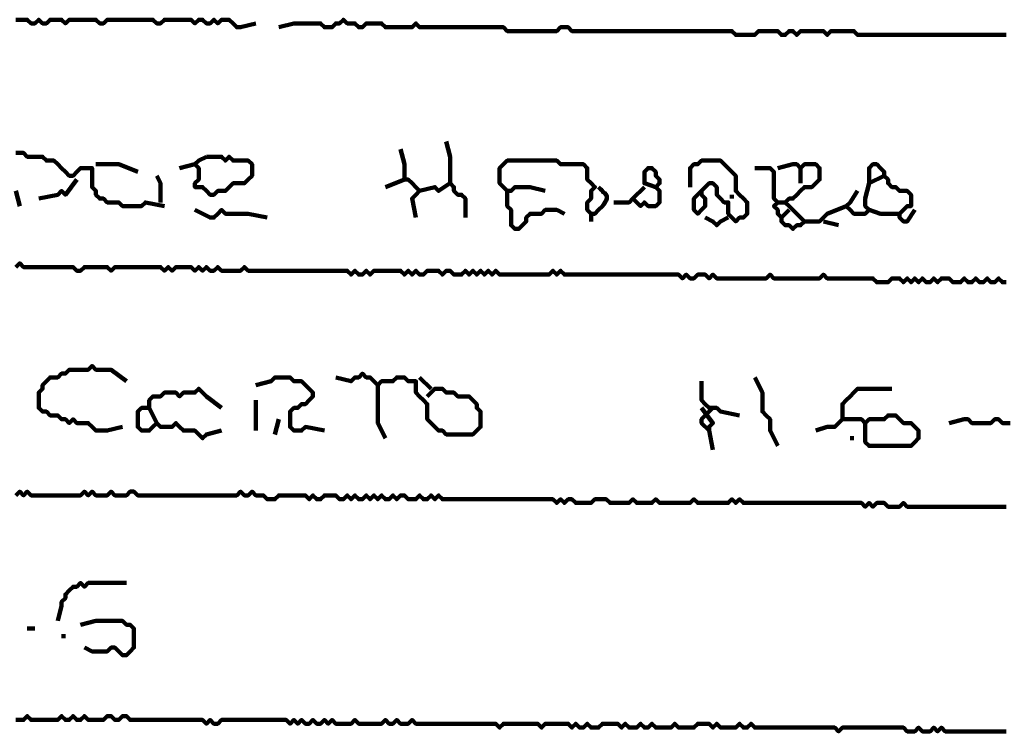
# Model space of a CAD drawing. Header units: metres. Extents: x 1959 to 4131, y 3282 to 4313.
# Tile 323 of 356: x 2431.92 to 2434.3, y 4304.83 to 4306.55. Entities that reach past the tile are written whole.
import ezdxf

# ---------------------------------------------------------------- set-up
doc = ezdxf.new("R2010")
doc.units = ezdxf.units.M
doc.layers.add('P', color=250, linetype='Continuous', lineweight=100)

msp = doc.modelspace()

# ---------------------------------------------------------------- linework, layer by layer
at = {"layer": 'P', "color": 0, "linetype": 'Continuous'}
for points in [[(2431.9063, 4306.5515), (2431.9156, 4306.5515), (2431.9248, 4306.5515), (2431.934, 4306.5515), (2431.9432, 4306.5423), (2431.9525, 4306.5423), (2431.9617, 4306.5515), (2431.9709, 4306.5423), (2431.9802, 4306.5423), (2431.9894, 4306.5515), (2431.9986, 4306.5515), (2432.0079, 4306.5515), (2432.0171, 4306.5515), (2432.0263, 4306.5423), (2432.0356, 4306.5515), (2432.0448, 4306.5515), (2432.054, 4306.5515), (2432.0632, 4306.5515), (2432.0725, 4306.5515), (2432.0817, 4306.5515), (2432.0909, 4306.5515), (2432.1002, 4306.5515), (2432.1094, 4306.5423), (2432.1186, 4306.5423), (2432.1279, 4306.5515), (2432.1371, 4306.5515), (2432.1463, 4306.5515), (2432.1556, 4306.5515), (2432.1648, 4306.5515), (2432.174, 4306.5515), (2432.1832, 4306.5515), (2432.1925, 4306.5515), (2432.2017, 4306.5515), (2432.2109, 4306.5515), (2432.2202, 4306.5515), (2432.2294, 4306.5515), (2432.2386, 4306.5515), (2432.2479, 4306.5423), (2432.2571, 4306.5423), (2432.2663, 4306.5515), (2432.2756, 4306.5515), (2432.2848, 4306.5515), (2432.294, 4306.5515), (2432.3032, 4306.5515), (2432.3125, 4306.5515), (2432.3217, 4306.5515), (2432.3309, 4306.5515), (2432.3402, 4306.5423), (2432.3494, 4306.5515), (2432.3586, 4306.5515), (2432.3679, 4306.5423), (2432.3771, 4306.5423), (2432.3863, 4306.5515), (2432.3956, 4306.5423), (2432.4048, 4306.5515), (2432.414, 4306.5515), (2432.4232, 4306.5515), (2432.4325, 4306.5423), (2432.4417, 4306.533), (2432.4509, 4306.533), (2432.4879, 4306.5423)], [(2432.5432, 4306.533), (2432.5802, 4306.5423), (2432.5894, 4306.5423), (2432.5986, 4306.5423), (2432.6079, 4306.5423), (2432.6171, 4306.5423), (2432.6263, 4306.5423), (2432.6356, 4306.5423), (2432.6448, 4306.5423), (2432.654, 4306.533), (2432.6632, 4306.533), (2432.6725, 4306.533), (2432.6817, 4306.5423), (2432.6909, 4306.5423), (2432.7002, 4306.5515), (2432.7094, 4306.5423), (2432.7186, 4306.5423), (2432.7279, 4306.5423), (2432.7371, 4306.533), (2432.7463, 4306.533), (2432.7556, 4306.5423), (2432.7648, 4306.5423), (2432.774, 4306.5423), (2432.7832, 4306.5423), (2432.7925, 4306.5423), (2432.8017, 4306.533), (2432.8109, 4306.533), (2432.8202, 4306.533), (2432.8294, 4306.533), (2432.8386, 4306.533), (2432.8479, 4306.533), (2432.8571, 4306.533), (2432.8663, 4306.533), (2432.8756, 4306.5423), (2432.8848, 4306.533), (2432.894, 4306.533), (2432.9032, 4306.533), (2432.9125, 4306.533), (2432.9217, 4306.533), (2432.9309, 4306.533), (2432.9402, 4306.533), (2432.9494, 4306.533), (2432.9586, 4306.533), (2432.9679, 4306.533), (2432.9771, 4306.533), (2432.9863, 4306.533), (2432.9956, 4306.533), (2433.0048, 4306.533), (2433.014, 4306.533), (2433.0232, 4306.533), (2433.0325, 4306.533), (2433.0417, 4306.533), (2433.0509, 4306.533), (2433.0602, 4306.533), (2433.0694, 4306.533), (2433.0786, 4306.533), (2433.0879, 4306.533), (2433.0971, 4306.5238), (2433.1063, 4306.5238), (2433.1156, 4306.5238), (2433.1248, 4306.5238), (2433.134, 4306.5238), (2433.1432, 4306.5238), (2433.1525, 4306.5238), (2433.1617, 4306.5238), (2433.1709, 4306.5238), (2433.1802, 4306.5238), (2433.1894, 4306.5238), (2433.1986, 4306.5238), (2433.2079, 4306.5238), (2433.2171, 4306.5238), (2433.2263, 4306.533), (2433.2356, 4306.533), (2433.2448, 4306.533), (2433.254, 4306.5238), (2433.2632, 4306.5238), (2433.2725, 4306.5238), (2433.2817, 4306.5238), (2433.2909, 4306.5238), (2433.3002, 4306.5238), (2433.3094, 4306.5238), (2433.3186, 4306.5238), (2433.3279, 4306.5238), (2433.3371, 4306.5238), (2433.3463, 4306.5238), (2433.3556, 4306.5238), (2433.3648, 4306.5238), (2433.374, 4306.5238), (2433.3832, 4306.5238), (2433.3925, 4306.5238), (2433.4017, 4306.5238), (2433.4109, 4306.5238), (2433.4202, 4306.5238), (2433.4294, 4306.5238), (2433.4386, 4306.5238), (2433.4479, 4306.5238), (2433.4571, 4306.5238), (2433.4663, 4306.5238), (2433.4756, 4306.5238), (2433.4848, 4306.5238), (2433.494, 4306.5238), (2433.5032, 4306.5238), (2433.5125, 4306.5238), (2433.5217, 4306.5238), (2433.5309, 4306.5238), (2433.5402, 4306.5238), (2433.5494, 4306.5238), (2433.5586, 4306.5238), (2433.5679, 4306.5238), (2433.5771, 4306.5238), (2433.5863, 4306.5238), (2433.5956, 4306.5238), (2433.6048, 4306.5238), (2433.614, 4306.5238), (2433.6232, 4306.5238), (2433.6325, 4306.5238), (2433.6417, 4306.5238), (2433.6509, 4306.5146), (2433.6602, 4306.5146), (2433.6694, 4306.5146), (2433.6786, 4306.5146), (2433.6879, 4306.5146), (2433.6971, 4306.5146), (2433.7063, 4306.5238), (2433.7156, 4306.5238), (2433.7248, 4306.5238), (2433.734, 4306.5238), (2433.7432, 4306.5238), (2433.7525, 4306.5238), (2433.7617, 4306.5146), (2433.7709, 4306.5146), (2433.7802, 4306.5238), (2433.7894, 4306.5238), (2433.7986, 4306.5146), (2433.8079, 4306.5238), (2433.8171, 4306.5238), (2433.8263, 4306.5238), (2433.8356, 4306.5238), (2433.8448, 4306.5238), (2433.854, 4306.5238), (2433.8632, 4306.5238), (2433.8725, 4306.5146), (2433.8817, 4306.5238), (2433.8909, 4306.5238), (2433.9002, 4306.5238), (2433.9094, 4306.5238), (2433.9186, 4306.5238), (2433.9279, 4306.5238), (2433.9371, 4306.5238), (2433.9463, 4306.5146), (2433.9556, 4306.5146), (2433.9648, 4306.5146), (2433.974, 4306.5146), (2433.9832, 4306.5146), (2433.9925, 4306.5146), (2434.0017, 4306.5146), (2434.0109, 4306.5146), (2434.0202, 4306.5146), (2434.0294, 4306.5146), (2434.0386, 4306.5146), (2434.0479, 4306.5146), (2434.0571, 4306.5146), (2434.0663, 4306.5146), (2434.0756, 4306.5146), (2434.0848, 4306.5146), (2434.094, 4306.5146), (2434.1032, 4306.5146), (2434.1125, 4306.5146), (2434.1217, 4306.5146), (2434.1309, 4306.5146), (2434.1402, 4306.5146), (2434.1494, 4306.5146), (2434.1586, 4306.5146), (2434.1679, 4306.5146), (2434.1771, 4306.5146), (2434.1863, 4306.5146), (2434.1956, 4306.5146), (2434.2048, 4306.5146), (2434.214, 4306.5146), (2434.2232, 4306.5146), (2434.2325, 4306.5146), (2434.2417, 4306.5146), (2434.2509, 4306.5146), (2434.2602, 4306.5146), (2434.2694, 4306.5146), (2434.2786, 4306.5146), (2434.2879, 4306.5146), (2434.2971, 4306.5146), (2434.3063, 4306.5146)], [(2432.9494, 4306.2561), (2432.9586, 4306.2192), (2432.9586, 4306.2099), (2432.9586, 4306.2007), (2432.9586, 4306.1915), (2432.9586, 4306.1823), (2432.9586, 4306.173), (2432.9586, 4306.1638), (2432.9586, 4306.1546), (2432.9679, 4306.1453), (2432.9679, 4306.1361), (2432.9771, 4306.1269), (2432.9863, 4306.1269), (2432.9956, 4306.1176), (2432.9956, 4306.1084), (2432.9956, 4306.0992), (2432.9956, 4306.0715)], [(2431.9063, 4306.2284), (2431.9156, 4306.2284), (2431.9248, 4306.2284), (2431.934, 4306.2192), (2431.9432, 4306.2192), (2431.9525, 4306.2192), (2431.9617, 4306.2192), (2431.9709, 4306.2192), (2431.9802, 4306.2099), (2431.9894, 4306.2099), (2431.9986, 4306.2099), (2432.0079, 4306.2007), (2432.0171, 4306.1915), (2432.0263, 4306.1823), (2432.0356, 4306.173), (2432.0448, 4306.173), (2432.054, 4306.1823), (2432.0632, 4306.1915), (2432.0725, 4306.1915), (2432.0817, 4306.1915), (2432.0909, 4306.1915), (2432.0909, 4306.1823), (2432.0909, 4306.173), (2432.0909, 4306.1638), (2432.0909, 4306.1546), (2432.0909, 4306.1453), (2432.1002, 4306.1361), (2432.1002, 4306.1269), (2432.1094, 4306.1176), (2432.1186, 4306.1176), (2432.1279, 4306.1084), (2432.1371, 4306.1084), (2432.1463, 4306.1084), (2432.1556, 4306.1084), (2432.1648, 4306.0992), (2432.174, 4306.0992), (2432.1832, 4306.0992), (2432.1925, 4306.0992), (2432.2017, 4306.0992), (2432.2109, 4306.0992), (2432.2202, 4306.1084), (2432.2663, 4306.0992)], [(2432.8386, 4306.2376), (2432.8479, 4306.2007), (2432.8479, 4306.1915), (2432.8479, 4306.1823), (2432.8479, 4306.173), (2432.8479, 4306.1638), (2432.8571, 4306.1638), (2432.8663, 4306.1546), (2432.8756, 4306.1453), (2432.8848, 4306.1361), (2432.8756, 4306.1269), (2432.8663, 4306.1176), (2432.8756, 4306.0715)], [(2432.1002, 4306.2007), (2432.1371, 4306.2007), (2432.1463, 4306.2007), (2432.1556, 4306.2007), (2432.2017, 4306.1823)], [(2432.3032, 4306.1915), (2432.3402, 4306.2007)], [(2432.3679, 4306.2192), (2432.3771, 4306.2192), (2432.3863, 4306.2192), (2432.3956, 4306.2192), (2432.4048, 4306.2192), (2432.414, 4306.2099), (2432.4232, 4306.2192), (2432.4325, 4306.2099), (2432.4417, 4306.2099), (2432.4509, 4306.2099), (2432.4602, 4306.2099), (2432.4694, 4306.2099), (2432.4786, 4306.2007), (2432.4786, 4306.1915), (2432.4786, 4306.1823), (2432.4786, 4306.173), (2432.4694, 4306.1638), (2432.4602, 4306.1546), (2432.4509, 4306.1546), (2432.4417, 4306.1546), (2432.4325, 4306.1546), (2432.4232, 4306.1453), (2432.414, 4306.1361), (2432.4048, 4306.1361), (2432.3956, 4306.1361), (2432.3863, 4306.1269), (2432.3771, 4306.1269), (2432.3679, 4306.1361), (2432.3586, 4306.1453), (2432.3494, 4306.1453), (2432.3402, 4306.1453), (2432.3402, 4306.1546), (2432.3494, 4306.1638), (2432.3494, 4306.173), (2432.3494, 4306.1823), (2432.3494, 4306.1915), (2432.3402, 4306.2007), (2432.3494, 4306.2099), (2432.3679, 4306.2192)], [(2433.1894, 4306.1361), (2433.1525, 4306.1453), (2433.1432, 4306.1453), (2433.134, 4306.1453), (2433.1248, 4306.1453), (2433.1156, 4306.1453), (2433.1063, 4306.1361), (2433.0971, 4306.1361), (2433.0879, 4306.1453), (2433.0786, 4306.1546), (2433.0786, 4306.1638), (2433.0786, 4306.173), (2433.0786, 4306.1823), (2433.0786, 4306.1915), (2433.0879, 4306.2007), (2433.0971, 4306.2099), (2433.1063, 4306.2099), (2433.1156, 4306.2099), (2433.1248, 4306.2099), (2433.134, 4306.2099), (2433.1432, 4306.2099), (2433.1525, 4306.2099), (2433.1617, 4306.2099), (2433.1709, 4306.2099), (2433.1802, 4306.2099), (2433.1894, 4306.2099), (2433.1986, 4306.2099), (2433.2079, 4306.2099), (2433.2171, 4306.2099), (2433.2263, 4306.2007), (2433.2356, 4306.2007), (2433.2448, 4306.2007), (2433.254, 4306.2007), (2433.2632, 4306.2007), (2433.2725, 4306.2007), (2433.2817, 4306.2007), (2433.2909, 4306.1915), (2433.2909, 4306.1823), (2433.2909, 4306.173), (2433.2909, 4306.1638), (2433.3002, 4306.1546), (2433.3094, 4306.1453), (2433.3002, 4306.1361), (2433.3002, 4306.1269), (2433.3002, 4306.1176), (2433.2909, 4306.1084), (2433.2909, 4306.0992), (2433.2909, 4306.0899), (2433.3002, 4306.0807), (2433.3094, 4306.0807), (2433.3186, 4306.0899), (2433.3279, 4306.0992), (2433.3309, 4306.1038), (2433.334, 4306.1069), (2433.3356, 4306.1115), (2433.3371, 4306.113), (2433.3386, 4306.1176), (2433.3386, 4306.1223), (2433.3371, 4306.1269), (2433.3325, 4306.1315), (2433.3294, 4306.133), (2433.3263, 4306.1376), (2433.3232, 4306.1407), (2433.3186, 4306.1453)], [(2433.5402, 4306.1453), (2433.5402, 4306.1823), (2433.5402, 4306.1915), (2433.5494, 4306.2007), (2433.5586, 4306.2007), (2433.5679, 4306.2099), (2433.5771, 4306.2099), (2433.5863, 4306.2099), (2433.5956, 4306.2099), (2433.6048, 4306.2099), (2433.614, 4306.2099), (2433.6232, 4306.2007), (2433.6325, 4306.1915), (2433.6417, 4306.1823), (2433.6509, 4306.173), (2433.6509, 4306.1638), (2433.6509, 4306.1546), (2433.6509, 4306.1453), (2433.6509, 4306.1361), (2433.6602, 4306.1269), (2433.6694, 4306.1176), (2433.6786, 4306.1084), (2433.6786, 4306.0992), (2433.6786, 4306.0899), (2433.6786, 4306.0807), (2433.6694, 4306.0715), (2433.6602, 4306.0715), (2433.6509, 4306.0623), (2433.6417, 4306.0715), (2433.6325, 4306.0807), (2433.6325, 4306.0899), (2433.6325, 4306.0992), (2433.6325, 4306.1084), (2433.6232, 4306.1084), (2433.614, 4306.1176), (2433.6048, 4306.1269), (2433.6048, 4306.1361), (2433.6048, 4306.1453), (2433.5956, 4306.1546), (2433.5863, 4306.1546), (2433.5771, 4306.1453), (2433.5679, 4306.1361), (2433.5679, 4306.1269), (2433.5771, 4306.1176), (2433.5771, 4306.1084), (2433.5771, 4306.0992), (2433.5679, 4306.0899), (2433.5586, 4306.0807), (2433.5494, 4306.0899), (2433.5494, 4306.0992), (2433.5494, 4306.1084), (2433.5494, 4306.1176), (2433.5679, 4306.1361)], [(2433.7525, 4306.1915), (2433.7894, 4306.2007), (2433.7986, 4306.2007), (2433.8079, 4306.1915), (2433.8171, 4306.2007), (2433.8263, 4306.2007), (2433.8356, 4306.2007), (2433.8448, 4306.2007), (2433.854, 4306.1915), (2433.854, 4306.1823), (2433.854, 4306.173), (2433.854, 4306.1638), (2433.8448, 4306.1546), (2433.8356, 4306.1453), (2433.8263, 4306.1453), (2433.8171, 4306.1453), (2433.8079, 4306.1361), (2433.7986, 4306.1269), (2433.7894, 4306.1176), (2433.7802, 4306.1176), (2433.7709, 4306.1084), (2433.7802, 4306.0992), (2433.7894, 4306.0899), (2433.7986, 4306.0807), (2433.8079, 4306.0715), (2433.8171, 4306.0623), (2433.8079, 4306.053), (2433.7986, 4306.053), (2433.7894, 4306.0438), (2433.7802, 4306.053), (2433.7709, 4306.053), (2433.7617, 4306.0623), (2433.7617, 4306.0715), (2433.7525, 4306.0807), (2433.7525, 4306.0899), (2433.7432, 4306.0992), (2433.7525, 4306.1084), (2433.7432, 4306.1176), (2433.7432, 4306.1269), (2433.7432, 4306.1361), (2433.7432, 4306.1453), (2433.7432, 4306.1546), (2433.7432, 4306.1638), (2433.7432, 4306.173), (2433.7432, 4306.1823), (2433.734, 4306.1915), (2433.7248, 4306.1915), (2433.7156, 4306.1915), (2433.6971, 4306.1915)], [(2434.0109, 4306.173), (2433.974, 4306.1546), (2433.974, 4306.1638), (2433.974, 4306.173), (2433.974, 4306.1823), (2433.974, 4306.1915), (2433.9832, 4306.2007), (2433.9925, 4306.2007), (2434.0017, 4306.1915), (2434.0109, 4306.1823), (2434.0109, 4306.173), (2434.0202, 4306.1638), (2434.0202, 4306.1546), (2434.0294, 4306.1453), (2434.0386, 4306.1453), (2434.0479, 4306.1361), (2434.0571, 4306.1361), (2434.0663, 4306.1361), (2434.0756, 4306.1269), (2434.0756, 4306.1176), (2434.0756, 4306.1084), (2434.0756, 4306.0992), (2434.0663, 4306.0992), (2434.0571, 4306.0899), (2434.0479, 4306.0807), (2434.0479, 4306.0715), (2434.0571, 4306.0623), (2434.0663, 4306.0623), (2434.0848, 4306.0899)], [(2432.2479, 4306.173), (2432.2571, 4306.1546), (2432.2571, 4306.1453), (2432.2571, 4306.1361), (2432.2571, 4306.1084)], [(2433.4571, 4306.1453), (2433.4294, 4306.1546), (2433.4294, 4306.1638), (2433.4294, 4306.173), (2433.4294, 4306.1823), (2433.4386, 4306.1915), (2433.4479, 4306.1915), (2433.4571, 4306.1823), (2433.4571, 4306.173), (2433.4663, 4306.1638), (2433.4663, 4306.1546), (2433.4571, 4306.1453), (2433.4663, 4306.1361), (2433.4663, 4306.1269), (2433.4663, 4306.1176), (2433.4663, 4306.1084), (2433.4571, 4306.0992), (2433.4479, 4306.0992), (2433.4386, 4306.0992), (2433.4294, 4306.1084), (2433.4202, 4306.0992), (2433.4109, 4306.1084), (2433.4017, 4306.1176), (2433.3925, 4306.1084), (2433.3556, 4306.1084)], [(2433.8079, 4306.1915), (2433.8079, 4306.1546)], [(2432.054, 4306.1638), (2432.0263, 4306.1269), (2432.0171, 4306.1361), (2432.0079, 4306.1269), (2431.9617, 4306.1176)], [(2432.8479, 4306.1638), (2432.8017, 4306.1453)], [(2432.9586, 4306.1546), (2432.9309, 4306.1361), (2432.9217, 4306.1453), (2432.8848, 4306.1361)], [(2433.974, 4306.1546), (2433.9648, 4306.1176), (2433.9648, 4306.1084), (2433.9648, 4306.0992), (2433.974, 4306.0899), (2433.9648, 4306.0807), (2433.9556, 4306.0807), (2433.9463, 4306.0807), (2433.9371, 4306.0807), (2433.9279, 4306.0899), (2433.9186, 4306.0992), (2433.9279, 4306.1084), (2433.9463, 4306.1361)], [(2431.9156, 4306.0992), (2431.9063, 4306.1361)], [(2433.0971, 4306.1361), (2433.0971, 4306.0992), (2433.1063, 4306.0899), (2433.1063, 4306.0807), (2433.1063, 4306.0715), (2433.1063, 4306.0623), (2433.1063, 4306.053), (2433.1156, 4306.0438), (2433.1248, 4306.0438), (2433.134, 4306.053), (2433.1432, 4306.0623), (2433.1432, 4306.0715), (2433.1525, 4306.0807), (2433.1617, 4306.0807), (2433.1709, 4306.0807), (2433.1802, 4306.0807), (2433.1894, 4306.0899), (2433.1986, 4306.0899), (2433.2079, 4306.0899), (2433.2171, 4306.0899), (2433.2356, 4306.0807)], [(2433.4294, 4306.1453), (2433.4017, 4306.1176)], [(2433.6417, 4306.1269), (2433.6417, 4306.1176)], [(2433.7525, 4306.1084), (2433.7709, 4306.1084)], [(2432.3402, 4306.0899), (2432.3771, 4306.0715), (2432.3863, 4306.0715), (2432.3956, 4306.0807), (2432.4048, 4306.0899), (2432.414, 4306.0807), (2432.4232, 4306.0807), (2432.4325, 4306.0807), (2432.4417, 4306.0807), (2432.4509, 4306.0807), (2432.4602, 4306.0807), (2432.4694, 4306.0807), (2432.5156, 4306.0715)], [(2433.3002, 4306.0807), (2433.3002, 4306.0623)], [(2433.7802, 4306.0899), (2433.7617, 4306.0715)], [(2433.8171, 4306.0623), (2433.854, 4306.0623), (2433.8632, 4306.0715), (2433.8725, 4306.0807), (2433.9186, 4306.0992)], [(2433.974, 4306.0899), (2434.0017, 4306.0807), (2434.0109, 4306.0807), (2434.0479, 4306.0807)], [(2433.5771, 4306.0715), (2433.5956, 4306.0623), (2433.6048, 4306.053), (2433.614, 4306.0623), (2433.6325, 4306.0715)], [(2433.8632, 4306.0623), (2433.9002, 4306.053)], [(2431.9063, 4305.9515), (2431.9156, 4305.9607), (2431.9248, 4305.9515), (2431.934, 4305.9515), (2431.9432, 4305.9515), (2431.9525, 4305.9515), (2431.9617, 4305.9515), (2431.9709, 4305.9515), (2431.9802, 4305.9515), (2431.9894, 4305.9515), (2431.9986, 4305.9515), (2432.0079, 4305.9515), (2432.0171, 4305.9515), (2432.0263, 4305.9515), (2432.0356, 4305.9515), (2432.0448, 4305.9515), (2432.054, 4305.9423), (2432.0632, 4305.9423), (2432.0725, 4305.9515), (2432.0817, 4305.9515), (2432.0909, 4305.9515), (2432.1002, 4305.9515), (2432.1094, 4305.9515), (2432.1186, 4305.9515), (2432.1279, 4305.9515), (2432.1371, 4305.9423), (2432.1463, 4305.9515), (2432.1556, 4305.9515), (2432.1648, 4305.9515), (2432.174, 4305.9515), (2432.1832, 4305.9515), (2432.1925, 4305.9515), (2432.2017, 4305.9515), (2432.2109, 4305.9515), (2432.2202, 4305.9515), (2432.2294, 4305.9515), (2432.2386, 4305.9515), (2432.2479, 4305.9515), (2432.2571, 4305.9515), (2432.2663, 4305.9423), (2432.2756, 4305.9515), (2432.2848, 4305.9423), (2432.294, 4305.9515), (2432.3032, 4305.9515), (2432.3125, 4305.9515), (2432.3217, 4305.9515), (2432.3309, 4305.9515), (2432.3402, 4305.9423), (2432.3494, 4305.9515), (2432.3586, 4305.9423), (2432.3679, 4305.9515), (2432.3771, 4305.9423), (2432.3863, 4305.9423), (2432.3956, 4305.9515), (2432.4048, 4305.9423), (2432.414, 4305.9423), (2432.4232, 4305.9423), (2432.4325, 4305.9423), (2432.4417, 4305.9423), (2432.4509, 4305.9423), (2432.4602, 4305.9515), (2432.4694, 4305.9423), (2432.4786, 4305.9423), (2432.4879, 4305.9423), (2432.4971, 4305.9423), (2432.5063, 4305.9423), (2432.5156, 4305.9423), (2432.5248, 4305.9423), (2432.534, 4305.9423), (2432.5432, 4305.9423), (2432.5525, 4305.9423), (2432.5617, 4305.9423), (2432.5709, 4305.9423), (2432.5802, 4305.9423), (2432.5894, 4305.9423), (2432.5986, 4305.9423), (2432.6079, 4305.9423), (2432.6171, 4305.9423), (2432.6263, 4305.9423), (2432.6356, 4305.9423), (2432.6448, 4305.9423), (2432.654, 4305.9423), (2432.6632, 4305.9423), (2432.6725, 4305.9423), (2432.6817, 4305.9423), (2432.6909, 4305.9423), (2432.7002, 4305.9423), (2432.7094, 4305.9423), (2432.7186, 4305.933), (2432.7279, 4305.9423), (2432.7371, 4305.933), (2432.7463, 4305.933), (2432.7556, 4305.9423), (2432.7648, 4305.933), (2432.774, 4305.9423), (2432.7832, 4305.9423), (2432.7925, 4305.9423), (2432.8017, 4305.9423), (2432.8109, 4305.9423), (2432.8202, 4305.9423), (2432.8294, 4305.9423), (2432.8386, 4305.9423), (2432.8479, 4305.933), (2432.8571, 4305.9423), (2432.8663, 4305.933), (2432.8756, 4305.9423), (2432.8848, 4305.933), (2432.894, 4305.933), (2432.9032, 4305.9423), (2432.9125, 4305.9423), (2432.9217, 4305.9423), (2432.9309, 4305.9423), (2432.9402, 4305.933), (2432.9494, 4305.9423), (2432.9586, 4305.9423), (2432.9679, 4305.933), (2432.9771, 4305.933), (2432.9863, 4305.933), (2432.9956, 4305.9423), (2433.0048, 4305.933), (2433.014, 4305.9423), (2433.0232, 4305.933), (2433.0325, 4305.9423), (2433.0417, 4305.933), (2433.0509, 4305.9423), (2433.0602, 4305.933), (2433.0694, 4305.9423), (2433.0786, 4305.933), (2433.0879, 4305.933), (2433.0971, 4305.933), (2433.1063, 4305.933), (2433.1156, 4305.933), (2433.1248, 4305.933), (2433.134, 4305.933), (2433.1432, 4305.933), (2433.1525, 4305.933), (2433.1617, 4305.933), (2433.1709, 4305.933), (2433.1802, 4305.933), (2433.1894, 4305.933), (2433.1986, 4305.933), (2433.2079, 4305.9423), (2433.2171, 4305.933), (2433.2263, 4305.9423), (2433.2356, 4305.933), (2433.2448, 4305.933), (2433.254, 4305.933), (2433.2632, 4305.933), (2433.2725, 4305.933), (2433.2817, 4305.933), (2433.2909, 4305.933), (2433.3002, 4305.933), (2433.3094, 4305.933), (2433.3186, 4305.933), (2433.3279, 4305.933), (2433.3371, 4305.933), (2433.3463, 4305.933), (2433.3556, 4305.933), (2433.3648, 4305.933), (2433.374, 4305.933), (2433.3832, 4305.933), (2433.3925, 4305.933), (2433.4017, 4305.933), (2433.4109, 4305.933), (2433.4202, 4305.933), (2433.4294, 4305.933), (2433.4386, 4305.933), (2433.4479, 4305.933), (2433.4571, 4305.933), (2433.4663, 4305.933), (2433.4756, 4305.933), (2433.4848, 4305.933), (2433.494, 4305.933), (2433.5032, 4305.933), (2433.5125, 4305.933), (2433.5217, 4305.9238), (2433.5309, 4305.933), (2433.5402, 4305.9238), (2433.5494, 4305.9238), (2433.5586, 4305.933), (2433.5679, 4305.933), (2433.5771, 4305.933), (2433.5863, 4305.9238), (2433.5956, 4305.933), (2433.6048, 4305.9238), (2433.614, 4305.9238), (2433.6232, 4305.9238), (2433.6325, 4305.9238), (2433.6417, 4305.9238), (2433.6509, 4305.9238), (2433.6602, 4305.9238), (2433.6694, 4305.9238), (2433.6786, 4305.9238), (2433.6879, 4305.9238), (2433.6971, 4305.9238), (2433.7063, 4305.9238), (2433.7156, 4305.9238), (2433.7248, 4305.9238), (2433.734, 4305.933), (2433.7432, 4305.9238), (2433.7525, 4305.9238), (2433.7617, 4305.9238), (2433.7709, 4305.9238), (2433.7802, 4305.9238), (2433.7894, 4305.9238), (2433.7986, 4305.9238), (2433.8079, 4305.9238), (2433.8171, 4305.9238), (2433.8263, 4305.9238), (2433.8356, 4305.9238), (2433.8448, 4305.9238), (2433.854, 4305.9238), (2433.8632, 4305.933), (2433.8725, 4305.9238), (2433.8817, 4305.9238), (2433.8909, 4305.9238), (2433.9002, 4305.9238), (2433.9094, 4305.9238), (2433.9186, 4305.9238), (2433.9279, 4305.9238), (2433.9371, 4305.9238), (2433.9463, 4305.9238), (2433.9556, 4305.9238), (2433.9648, 4305.9238), (2433.974, 4305.9238), (2433.9832, 4305.9238), (2433.9925, 4305.9146), (2434.0017, 4305.9146), (2434.0109, 4305.9146), (2434.0202, 4305.9146), (2434.0294, 4305.9238), (2434.0386, 4305.9238), (2434.0479, 4305.9238), (2434.0571, 4305.9146), (2434.0663, 4305.9238), (2434.0756, 4305.9146), (2434.0848, 4305.9238), (2434.094, 4305.9146), (2434.1032, 4305.9238), (2434.1125, 4305.9146), (2434.1217, 4305.9146), (2434.1309, 4305.9238), (2434.1402, 4305.9146), (2434.1494, 4305.9238), (2434.1586, 4305.9238), (2434.1679, 4305.9238), (2434.1771, 4305.9146), (2434.1863, 4305.9146), (2434.1956, 4305.9146), (2434.2048, 4305.9238), (2434.214, 4305.9146), (2434.2232, 4305.9146), (2434.2325, 4305.9238), (2434.2417, 4305.9146), (2434.2509, 4305.9146), (2434.2602, 4305.9238), (2434.2694, 4305.9146), (2434.2786, 4305.9146), (2434.2879, 4305.9238), (2434.2971, 4305.9146), (2434.3063, 4305.9146)], [(2432.1648, 4305.5638), (2432.1279, 4305.5546), (2432.1186, 4305.5546), (2432.1094, 4305.5546), (2432.1002, 4305.5546), (2432.0909, 4305.5638), (2432.0817, 4305.573), (2432.0725, 4305.573), (2432.0632, 4305.573), (2432.054, 4305.573), (2432.0448, 4305.5823), (2432.0356, 4305.573), (2432.0263, 4305.5823), (2432.0171, 4305.5823), (2432.0079, 4305.5915), (2431.9986, 4305.5915), (2431.9894, 4305.5915), (2431.9802, 4305.6007), (2431.9709, 4305.6007), (2431.9617, 4305.6099), (2431.9617, 4305.6192), (2431.9617, 4305.6284), (2431.9617, 4305.6376), (2431.9617, 4305.6469), (2431.9709, 4305.6561), (2431.9709, 4305.6653), (2431.9802, 4305.6746), (2431.9894, 4305.6838), (2431.9986, 4305.6838), (2432.0079, 4305.6838), (2432.0171, 4305.693), (2432.0263, 4305.693), (2432.0356, 4305.7023), (2432.0448, 4305.7023), (2432.054, 4305.7023), (2432.0632, 4305.7023), (2432.0725, 4305.7023), (2432.0817, 4305.7023), (2432.0909, 4305.7115), (2432.1002, 4305.7023), (2432.1094, 4305.7023), (2432.1186, 4305.7023), (2432.1279, 4305.7023), (2432.1371, 4305.7023), (2432.174, 4305.6746)], [(2432.4879, 4305.6653), (2432.5248, 4305.6746), (2432.534, 4305.6838), (2432.5432, 4305.6838), (2432.5525, 4305.6838), (2432.5617, 4305.6838), (2432.5709, 4305.6838), (2432.5802, 4305.6746), (2432.5894, 4305.6746), (2432.5986, 4305.6746), (2432.6079, 4305.6653), (2432.6171, 4305.6561), (2432.6263, 4305.6469), (2432.6263, 4305.6376), (2432.6171, 4305.6284), (2432.6079, 4305.6192), (2432.5986, 4305.6192), (2432.5894, 4305.6099), (2432.5802, 4305.6099), (2432.5709, 4305.6007), (2432.5709, 4305.5915), (2432.5709, 4305.5823), (2432.5709, 4305.573), (2432.5709, 4305.5638), (2432.5802, 4305.5546), (2432.5894, 4305.5546), (2432.5986, 4305.5546), (2432.6079, 4305.5638), (2432.654, 4305.5546)], [(2432.6817, 4305.6838), (2432.7186, 4305.6746), (2432.7279, 4305.6838), (2432.7371, 4305.6838), (2432.7463, 4305.693), (2432.7556, 4305.6838), (2432.7648, 4305.6838), (2432.774, 4305.6746), (2432.7832, 4305.6653), (2432.7925, 4305.6746), (2432.8017, 4305.6746), (2432.8109, 4305.6746), (2432.8202, 4305.6746), (2432.8294, 4305.6838), (2432.8386, 4305.6838), (2432.8479, 4305.6838), (2432.8571, 4305.6746), (2432.8663, 4305.6746), (2432.8756, 4305.6746), (2432.8756, 4305.6653), (2432.8756, 4305.6561), (2432.8756, 4305.6469), (2432.8848, 4305.6376), (2432.894, 4305.6284), (2432.9032, 4305.6192), (2432.9032, 4305.6099), (2432.9032, 4305.6007), (2432.9032, 4305.5915), (2432.9032, 4305.5823), (2432.9125, 4305.573), (2432.9217, 4305.5638), (2432.9309, 4305.5546), (2432.9402, 4305.5546), (2432.9494, 4305.5453), (2432.9586, 4305.5453), (2432.9679, 4305.5453), (2432.9771, 4305.5453), (2432.9863, 4305.5453), (2432.9956, 4305.5453), (2433.0048, 4305.5453), (2433.014, 4305.5453), (2433.0232, 4305.5546), (2433.0325, 4305.5638), (2433.0325, 4305.573), (2433.0325, 4305.5823), (2433.0325, 4305.5915), (2433.0325, 4305.6007), (2433.0232, 4305.6099), (2433.0232, 4305.6192), (2433.014, 4305.6284), (2433.0048, 4305.6376), (2432.9956, 4305.6376), (2432.9863, 4305.6376), (2432.9771, 4305.6376), (2432.9679, 4305.6469), (2432.9586, 4305.6469), (2432.9494, 4305.6469), (2432.9402, 4305.6561), (2432.9309, 4305.6561), (2432.9217, 4305.6561), (2432.9032, 4305.6376)], [(2432.8848, 4305.6838), (2432.9125, 4305.6561)], [(2433.5679, 4305.6746), (2433.5679, 4305.6376), (2433.5679, 4305.6284), (2433.5771, 4305.6192), (2433.5863, 4305.6099), (2433.5956, 4305.6099), (2433.6048, 4305.6099), (2433.614, 4305.6007), (2433.6602, 4305.5915)], [(2433.6971, 4305.6838), (2433.7156, 4305.6469), (2433.7156, 4305.6376), (2433.7156, 4305.6284), (2433.7156, 4305.6192), (2433.7156, 4305.6099), (2433.7156, 4305.6007), (2433.7248, 4305.5915), (2433.734, 4305.5823), (2433.734, 4305.573), (2433.734, 4305.5638), (2433.734, 4305.5546), (2433.7525, 4305.5176)], [(2432.4048, 4305.5546), (2432.3679, 4305.5453), (2432.3586, 4305.5361), (2432.3494, 4305.5453), (2432.3402, 4305.5546), (2432.3309, 4305.5546), (2432.3217, 4305.5546), (2432.3125, 4305.5546), (2432.3032, 4305.5638), (2432.294, 4305.573), (2432.2848, 4305.5638), (2432.2756, 4305.5638), (2432.2663, 4305.5638), (2432.2571, 4305.5638), (2432.2479, 4305.573), (2432.2386, 4305.5638), (2432.2294, 4305.5546), (2432.2202, 4305.5546), (2432.2109, 4305.5546), (2432.2017, 4305.5638), (2432.2017, 4305.573), (2432.2017, 4305.5823), (2432.2017, 4305.5915), (2432.2017, 4305.6007), (2432.2109, 4305.6099), (2432.2202, 4305.6099), (2432.2294, 4305.6099), (2432.2294, 4305.6192), (2432.2294, 4305.6284), (2432.2386, 4305.6376), (2432.2479, 4305.6376), (2432.2571, 4305.6376), (2432.2663, 4305.6469), (2432.2756, 4305.6469), (2432.2848, 4305.6469), (2432.294, 4305.6469), (2432.3032, 4305.6376), (2432.3125, 4305.6469), (2432.3217, 4305.6469), (2432.3309, 4305.6469), (2432.3402, 4305.6469), (2432.3494, 4305.6561), (2432.3586, 4305.6469), (2432.3679, 4305.6376), (2432.4048, 4305.6099)], [(2432.7832, 4305.6653), (2432.7832, 4305.6284), (2432.7832, 4305.6192), (2432.7832, 4305.6099), (2432.7832, 4305.6007), (2432.7832, 4305.5915), (2432.7832, 4305.5823), (2432.7832, 4305.573), (2432.8017, 4305.5361)], [(2433.9648, 4305.573), (2433.9648, 4305.5361), (2433.9648, 4305.5269), (2433.974, 4305.5176), (2433.9832, 4305.5176), (2433.9925, 4305.5176), (2434.0017, 4305.5176), (2434.0109, 4305.5176), (2434.0202, 4305.5176), (2434.0294, 4305.5176), (2434.0386, 4305.5176), (2434.0479, 4305.5176), (2434.0571, 4305.5176), (2434.0663, 4305.5176), (2434.0756, 4305.5176), (2434.0848, 4305.5269), (2434.094, 4305.5361), (2434.094, 4305.5453), (2434.094, 4305.5546), (2434.0848, 4305.5638), (2434.0756, 4305.573), (2434.0663, 4305.573), (2434.0571, 4305.573), (2434.0479, 4305.5823), (2434.0386, 4305.5915), (2434.0294, 4305.5915), (2434.0202, 4305.5915), (2434.0109, 4305.5823), (2434.0017, 4305.5823), (2433.9925, 4305.5823), (2433.9832, 4305.5823), (2433.974, 4305.5823), (2433.9648, 4305.573), (2433.9556, 4305.5823), (2433.9463, 4305.5823), (2433.9371, 4305.5823), (2433.9279, 4305.5823), (2433.9186, 4305.5823), (2433.9094, 4305.5823), (2433.9094, 4305.5915), (2433.9094, 4305.6007), (2433.9094, 4305.6099), (2433.9094, 4305.6192), (2433.9186, 4305.6284), (2433.9279, 4305.6376), (2433.9371, 4305.6469), (2433.9463, 4305.6561), (2433.9556, 4305.6561), (2433.9648, 4305.6561), (2433.974, 4305.6561), (2433.9832, 4305.6561), (2433.9925, 4305.6561), (2434.0294, 4305.6561)], [(2432.4879, 4305.6284), (2432.4879, 4305.6007), (2432.4879, 4305.5915), (2432.4879, 4305.5546)], [(2432.2294, 4305.6099), (2432.2479, 4305.573)], [(2433.5679, 4305.6099), (2433.5956, 4305.573), (2433.5863, 4305.5638), (2433.5863, 4305.5546), (2433.5956, 4305.5084)], [(2433.5956, 4305.6099), (2433.5771, 4305.5915), (2433.5679, 4305.5823), (2433.5679, 4305.573), (2433.5863, 4305.5546)], [(2432.5432, 4305.5823), (2432.534, 4305.5453)], [(2433.9094, 4305.5823), (2433.8909, 4305.5638), (2433.8817, 4305.5638), (2433.8725, 4305.5638), (2433.8448, 4305.5546)], [(2434.1679, 4305.573), (2434.2048, 4305.5823), (2434.214, 4305.5823), (2434.2232, 4305.573), (2434.2325, 4305.573), (2434.2417, 4305.573), (2434.2509, 4305.573), (2434.2602, 4305.573), (2434.2694, 4305.573), (2434.2786, 4305.5823), (2434.2879, 4305.5823), (2434.2971, 4305.573), (2434.3156, 4305.573)], [(2433.9279, 4305.5361), (2433.9371, 4305.5361)], [(2434.3063, 4305.3699), (2434.2971, 4305.3699), (2434.2879, 4305.3699), (2434.2786, 4305.3699), (2434.2694, 4305.3699), (2434.2602, 4305.3699), (2434.2509, 4305.3699), (2434.2417, 4305.3699), (2434.2325, 4305.3699), (2434.2232, 4305.3699), (2434.214, 4305.3699), (2434.2048, 4305.3699), (2434.1956, 4305.3699), (2434.1863, 4305.3699), (2434.1771, 4305.3699), (2434.1679, 4305.3699), (2434.1586, 4305.3699), (2434.1494, 4305.3699), (2434.1402, 4305.3699), (2434.1309, 4305.3699), (2434.1217, 4305.3699), (2434.1125, 4305.3699), (2434.1032, 4305.3699), (2434.094, 4305.3699), (2434.0848, 4305.3699), (2434.0756, 4305.3699), (2434.0663, 4305.3699), (2434.0571, 4305.3792), (2434.0479, 4305.3699), (2434.0386, 4305.3699), (2434.0294, 4305.3699), (2434.0202, 4305.3699), (2434.0109, 4305.3792), (2434.0017, 4305.3792), (2433.9925, 4305.3792), (2433.9832, 4305.3699), (2433.974, 4305.3792), (2433.9648, 4305.3699), (2433.9556, 4305.3792), (2433.9463, 4305.3792), (2433.9371, 4305.3792), (2433.9279, 4305.3792), (2433.9186, 4305.3792), (2433.9094, 4305.3792), (2433.9002, 4305.3792), (2433.8909, 4305.3792), (2433.8817, 4305.3792), (2433.8725, 4305.3792), (2433.8632, 4305.3792), (2433.854, 4305.3792), (2433.8448, 4305.3792), (2433.8356, 4305.3792), (2433.8263, 4305.3792), (2433.8171, 4305.3792), (2433.8079, 4305.3792), (2433.7986, 4305.3792), (2433.7894, 4305.3792), (2433.7802, 4305.3792), (2433.7709, 4305.3792), (2433.7617, 4305.3792), (2433.7525, 4305.3792), (2433.7432, 4305.3792), (2433.734, 4305.3792), (2433.7248, 4305.3792), (2433.7156, 4305.3792), (2433.7063, 4305.3792), (2433.6971, 4305.3792), (2433.6879, 4305.3792), (2433.6786, 4305.3792), (2433.6694, 4305.3792), (2433.6602, 4305.3884), (2433.6509, 4305.3792), (2433.6417, 4305.3884), (2433.6325, 4305.3792), (2433.6232, 4305.3792), (2433.614, 4305.3792), (2433.6048, 4305.3792), (2433.5956, 4305.3792), (2433.5863, 4305.3792), (2433.5771, 4305.3792), (2433.5679, 4305.3792), (2433.5586, 4305.3792), (2433.5494, 4305.3884), (2433.5402, 4305.3792), (2433.5309, 4305.3792), (2433.5217, 4305.3792), (2433.5125, 4305.3792), (2433.5032, 4305.3792), (2433.494, 4305.3792), (2433.4848, 4305.3792), (2433.4756, 4305.3792), (2433.4663, 4305.3792), (2433.4571, 4305.3884), (2433.4479, 4305.3792), (2433.4386, 4305.3792), (2433.4294, 4305.3792), (2433.4202, 4305.3792), (2433.4109, 4305.3792), (2433.4017, 4305.3884), (2433.3925, 4305.3792), (2433.3832, 4305.3792), (2433.374, 4305.3792), (2433.3648, 4305.3792), (2433.3556, 4305.3792), (2433.3463, 4305.3792), (2433.3371, 4305.3884), (2433.3279, 4305.3884), (2433.3186, 4305.3884), (2433.3094, 4305.3884), (2433.3002, 4305.3792), (2433.2909, 4305.3792), (2433.2817, 4305.3792), (2433.2725, 4305.3792), (2433.2632, 4305.3792), (2433.254, 4305.3884), (2433.2448, 4305.3884), (2433.2356, 4305.3792), (2433.2263, 4305.3884), (2433.2171, 4305.3792), (2433.2079, 4305.3884), (2433.1986, 4305.3884), (2433.1894, 4305.3884), (2433.1802, 4305.3884), (2433.1709, 4305.3884), (2433.1617, 4305.3884), (2433.1525, 4305.3884), (2433.1432, 4305.3884), (2433.134, 4305.3884), (2433.1248, 4305.3884), (2433.1156, 4305.3884), (2433.1063, 4305.3884), (2433.0971, 4305.3884), (2433.0879, 4305.3884), (2433.0786, 4305.3884), (2433.0694, 4305.3884), (2433.0602, 4305.3884), (2433.0509, 4305.3884), (2433.0417, 4305.3884), (2433.0325, 4305.3884), (2433.0232, 4305.3884), (2433.014, 4305.3884), (2433.0048, 4305.3884), (2432.9956, 4305.3884), (2432.9863, 4305.3884), (2432.9771, 4305.3884), (2432.9679, 4305.3884), (2432.9586, 4305.3884), (2432.9494, 4305.3884), (2432.9402, 4305.3884), (2432.9309, 4305.3976), (2432.9217, 4305.3884), (2432.9125, 4305.3976), (2432.9032, 4305.3884), (2432.894, 4305.3884), (2432.8848, 4305.3976), (2432.8756, 4305.3884), (2432.8663, 4305.3884), (2432.8571, 4305.3884), (2432.8479, 4305.3976), (2432.8386, 4305.3976), (2432.8294, 4305.3884), (2432.8202, 4305.3976), (2432.8109, 4305.3884), (2432.8017, 4305.3884), (2432.7925, 4305.3976), (2432.7832, 4305.3884), (2432.774, 4305.3976), (2432.7648, 4305.3884), (2432.7556, 4305.3976), (2432.7463, 4305.3884), (2432.7371, 4305.3884), (2432.7279, 4305.3976), (2432.7186, 4305.3884), (2432.7094, 4305.3976), (2432.7002, 4305.3884), (2432.6909, 4305.3884), (2432.6817, 4305.3976), (2432.6725, 4305.3976), (2432.6632, 4305.3976), (2432.654, 4305.3976), (2432.6448, 4305.3884), (2432.6356, 4305.3884), (2432.6263, 4305.3976), (2432.6171, 4305.3884), (2432.6079, 4305.3976), (2432.5986, 4305.3976), (2432.5894, 4305.3976), (2432.5802, 4305.3976), (2432.5709, 4305.3976), (2432.5617, 4305.3976), (2432.5525, 4305.3976), (2432.5432, 4305.3976), (2432.534, 4305.3884), (2432.5248, 4305.3884), (2432.5156, 4305.3884), (2432.5063, 4305.3976), (2432.4971, 4305.3976), (2432.4879, 4305.3976), (2432.4786, 4305.4069), (2432.4694, 4305.3976), (2432.4602, 4305.3976), (2432.4509, 4305.4069), (2432.4417, 4305.3976), (2432.4325, 4305.3976), (2432.4232, 4305.3976), (2432.414, 4305.3976), (2432.4048, 4305.3976), (2432.3956, 4305.3976), (2432.3863, 4305.3976), (2432.3771, 4305.3976), (2432.3679, 4305.3976), (2432.3586, 4305.3976), (2432.3494, 4305.3976), (2432.3402, 4305.3976), (2432.3309, 4305.3976), (2432.3217, 4305.3976), (2432.3125, 4305.3976), (2432.3032, 4305.3976), (2432.294, 4305.3976), (2432.2848, 4305.3976), (2432.2756, 4305.3976), (2432.2663, 4305.3976), (2432.2571, 4305.3976), (2432.2479, 4305.3976), (2432.2386, 4305.3976), (2432.2294, 4305.3976), (2432.2202, 4305.3976), (2432.2109, 4305.3976), (2432.2017, 4305.3976), (2432.1925, 4305.4069), (2432.1832, 4305.4069), (2432.174, 4305.3976), (2432.1648, 4305.3976), (2432.1556, 4305.3976), (2432.1463, 4305.3976), (2432.1371, 4305.4069), (2432.1279, 4305.3976), (2432.1186, 4305.3976), (2432.1094, 4305.3976), (2432.1002, 4305.3976), (2432.0909, 4305.4069), (2432.0817, 4305.3976), (2432.0725, 4305.4069), (2432.0632, 4305.3976), (2432.054, 4305.3976), (2432.0448, 4305.3976), (2432.0356, 4305.3976), (2432.0263, 4305.3976), (2432.0171, 4305.3976), (2432.0079, 4305.3976), (2431.9986, 4305.3976), (2431.9894, 4305.3976), (2431.9802, 4305.3976), (2431.9709, 4305.3976), (2431.9617, 4305.3976), (2431.9525, 4305.3976), (2431.9432, 4305.3976), (2431.934, 4305.4069), (2431.9248, 4305.3976), (2431.9156, 4305.4069), (2431.9063, 4305.3976)], [(2432.0079, 4305.093), (2432.0171, 4305.1299), (2432.0171, 4305.1392), (2432.0263, 4305.1484), (2432.0263, 4305.1576), (2432.0356, 4305.1669), (2432.0448, 4305.1761), (2432.054, 4305.1761), (2432.0632, 4305.1853), (2432.0725, 4305.1761), (2432.0817, 4305.1853), (2432.0909, 4305.1853), (2432.1002, 4305.1853), (2432.1094, 4305.1853), (2432.1186, 4305.1853), (2432.1279, 4305.1853), (2432.174, 4305.1853)], [(2432.0632, 4305.0838), (2432.1002, 4305.093), (2432.1094, 4305.093), (2432.1186, 4305.093), (2432.1279, 4305.093), (2432.1371, 4305.093), (2432.1463, 4305.093), (2432.1556, 4305.093), (2432.1648, 4305.093), (2432.174, 4305.0838), (2432.1832, 4305.0838), (2432.1925, 4305.0746), (2432.1925, 4305.0653), (2432.1925, 4305.0561), (2432.1925, 4305.0469), (2432.1925, 4305.0376), (2432.1925, 4305.0284), (2432.1832, 4305.0192), (2432.174, 4305.0099), (2432.1648, 4305.0099), (2432.1556, 4305.0192), (2432.1463, 4305.0284), (2432.1371, 4305.0284), (2432.1279, 4305.0192), (2432.1186, 4305.0192), (2432.1094, 4305.0192), (2432.1002, 4305.0192), (2432.0909, 4305.0192), (2432.0725, 4305.0284)], [(2431.934, 4305.0746), (2431.9525, 4305.0746)], [(2432.0171, 4305.0561), (2432.0263, 4305.0561)], [(2431.9063, 4304.853), (2431.9156, 4304.853), (2431.9248, 4304.853), (2431.934, 4304.8623), (2431.9432, 4304.853), (2431.9525, 4304.853), (2431.9617, 4304.853), (2431.9709, 4304.853), (2431.9802, 4304.853), (2431.9894, 4304.853), (2431.9986, 4304.853), (2432.0079, 4304.853), (2432.0171, 4304.8623), (2432.0263, 4304.853), (2432.0356, 4304.853), (2432.0448, 4304.8623), (2432.054, 4304.853), (2432.0632, 4304.853), (2432.0725, 4304.8623), (2432.0817, 4304.853), (2432.0909, 4304.853), (2432.1002, 4304.853), (2432.1094, 4304.853), (2432.1186, 4304.853), (2432.1279, 4304.8623), (2432.1371, 4304.8623), (2432.1463, 4304.853), (2432.1556, 4304.853), (2432.1648, 4304.8623), (2432.174, 4304.8623), (2432.1832, 4304.853), (2432.1925, 4304.853), (2432.2017, 4304.853), (2432.2109, 4304.853), (2432.2202, 4304.853), (2432.2294, 4304.853), (2432.2386, 4304.853), (2432.2479, 4304.853), (2432.2571, 4304.853), (2432.2663, 4304.853), (2432.2756, 4304.853), (2432.2848, 4304.853), (2432.294, 4304.853), (2432.3032, 4304.853), (2432.3125, 4304.853), (2432.3217, 4304.853), (2432.3309, 4304.853), (2432.3402, 4304.853), (2432.3494, 4304.853), (2432.3586, 4304.853), (2432.3679, 4304.8438), (2432.3771, 4304.853), (2432.3863, 4304.8438), (2432.3956, 4304.8438), (2432.4048, 4304.853), (2432.414, 4304.853), (2432.4232, 4304.853), (2432.4325, 4304.853), (2432.4417, 4304.853), (2432.4509, 4304.853), (2432.4602, 4304.853), (2432.4694, 4304.853), (2432.4786, 4304.853), (2432.4879, 4304.853), (2432.4971, 4304.853), (2432.5063, 4304.853), (2432.5156, 4304.853), (2432.5248, 4304.853), (2432.534, 4304.853), (2432.5432, 4304.853), (2432.5525, 4304.853), (2432.5617, 4304.853), (2432.5709, 4304.8438), (2432.5802, 4304.853), (2432.5894, 4304.8438), (2432.5986, 4304.853), (2432.6079, 4304.8438), (2432.6171, 4304.8438), (2432.6263, 4304.853), (2432.6356, 4304.8438), (2432.6448, 4304.8438), (2432.654, 4304.853), (2432.6632, 4304.8438), (2432.6725, 4304.853), (2432.6817, 4304.8438), (2432.6909, 4304.8438), (2432.7002, 4304.8438), (2432.7094, 4304.8438), (2432.7186, 4304.8438), (2432.7279, 4304.853), (2432.7371, 4304.8438), (2432.7463, 4304.8438), (2432.7556, 4304.8438), (2432.7648, 4304.8438), (2432.774, 4304.8438), (2432.7832, 4304.8438), (2432.7925, 4304.8438), (2432.8017, 4304.853), (2432.8109, 4304.8438), (2432.8202, 4304.8438), (2432.8294, 4304.853), (2432.8386, 4304.8438), (2432.8479, 4304.8438), (2432.8571, 4304.8438), (2432.8663, 4304.853), (2432.8756, 4304.8438), (2432.8848, 4304.8438), (2432.894, 4304.8438), (2432.9032, 4304.8438), (2432.9125, 4304.8438), (2432.9217, 4304.8438), (2432.9309, 4304.8438), (2432.9402, 4304.8438), (2432.9494, 4304.8438), (2432.9586, 4304.8438), (2432.9679, 4304.8438), (2432.9771, 4304.8438), (2432.9863, 4304.8438), (2432.9956, 4304.8438), (2433.0048, 4304.8438), (2433.014, 4304.8438), (2433.0232, 4304.8438), (2433.0325, 4304.8438), (2433.0417, 4304.8438), (2433.0509, 4304.8438), (2433.0602, 4304.8438), (2433.0694, 4304.8438), (2433.0786, 4304.8346), (2433.0879, 4304.8438), (2433.0971, 4304.8438), (2433.1063, 4304.8438), (2433.1156, 4304.8438), (2433.1248, 4304.8438), (2433.134, 4304.8438), (2433.1432, 4304.8438), (2433.1525, 4304.8438), (2433.1617, 4304.8438), (2433.1709, 4304.8438), (2433.1802, 4304.8346), (2433.1894, 4304.8438), (2433.1986, 4304.8438), (2433.2079, 4304.8438), (2433.2171, 4304.8438), (2433.2263, 4304.8438), (2433.2356, 4304.8438), (2433.2448, 4304.8438), (2433.254, 4304.8346), (2433.2632, 4304.8438), (2433.2725, 4304.8346), (2433.2817, 4304.8346), (2433.2909, 4304.8438), (2433.3002, 4304.8346), (2433.3094, 4304.8346), (2433.3186, 4304.8346), (2433.3279, 4304.8438), (2433.3371, 4304.8438), (2433.3463, 4304.8438), (2433.3556, 4304.8438), (2433.3648, 4304.8438), (2433.374, 4304.8346), (2433.3832, 4304.8438), (2433.3925, 4304.8346), (2433.4017, 4304.8346), (2433.4109, 4304.8346), (2433.4202, 4304.8438), (2433.4294, 4304.8346), (2433.4386, 4304.8346), (2433.4479, 4304.8438), (2433.4571, 4304.8346), (2433.4663, 4304.8346), (2433.4756, 4304.8346), (2433.4848, 4304.8346), (2433.494, 4304.8346), (2433.5032, 4304.8438), (2433.5125, 4304.8346), (2433.5217, 4304.8346), (2433.5309, 4304.8346), (2433.5402, 4304.8346), (2433.5494, 4304.8346), (2433.5586, 4304.8438), (2433.5679, 4304.8438), (2433.5771, 4304.8438), (2433.5863, 4304.8438), (2433.5956, 4304.8346), (2433.6048, 4304.8438), (2433.614, 4304.8346), (2433.6232, 4304.8346), (2433.6325, 4304.8346), (2433.6417, 4304.8346), (2433.6509, 4304.8346), (2433.6602, 4304.8438), (2433.6694, 4304.8346), (2433.6786, 4304.8346), (2433.6879, 4304.8438), (2433.6971, 4304.8346), (2433.7063, 4304.8346), (2433.7156, 4304.8346), (2433.7248, 4304.8346), (2433.734, 4304.8346), (2433.7432, 4304.8346), (2433.7525, 4304.8346), (2433.7617, 4304.8346), (2433.7709, 4304.8346), (2433.7802, 4304.8346), (2433.7894, 4304.8346), (2433.7986, 4304.8346), (2433.8079, 4304.8346), (2433.8171, 4304.8346), (2433.8263, 4304.8346), (2433.8356, 4304.8346), (2433.8448, 4304.8346), (2433.854, 4304.8346), (2433.8632, 4304.8346), (2433.8725, 4304.8346), (2433.8817, 4304.8346), (2433.8909, 4304.8346), (2433.9002, 4304.8253), (2433.9094, 4304.8346), (2433.9186, 4304.8346), (2433.9279, 4304.8346), (2433.9371, 4304.8346), (2433.9463, 4304.8346), (2433.9556, 4304.8346), (2433.9648, 4304.8346), (2433.974, 4304.8346), (2433.9832, 4304.8346), (2433.9925, 4304.8346), (2434.0017, 4304.8346), (2434.0109, 4304.8346), (2434.0202, 4304.8346), (2434.0294, 4304.8346), (2434.0386, 4304.8346), (2434.0479, 4304.8346), (2434.0571, 4304.8346), (2434.0663, 4304.8253), (2434.0756, 4304.8253), (2434.0848, 4304.8253), (2434.094, 4304.8346), (2434.1032, 4304.8253), (2434.1125, 4304.8253), (2434.1217, 4304.8253), (2434.1309, 4304.8346), (2434.1402, 4304.8253), (2434.1494, 4304.8346), (2434.1586, 4304.8253), (2434.1679, 4304.8253), (2434.1771, 4304.8253), (2434.1863, 4304.8253), (2434.1956, 4304.8253), (2434.2048, 4304.8253), (2434.214, 4304.8253), (2434.2232, 4304.8253), (2434.2325, 4304.8253), (2434.2417, 4304.8253), (2434.2509, 4304.8253), (2434.2602, 4304.8253), (2434.2694, 4304.8253), (2434.2786, 4304.8253), (2434.2879, 4304.8253), (2434.2971, 4304.8253), (2434.3063, 4304.8253)]]:
    msp.add_lwpolyline(points, dxfattribs=at)

doc.saveas('drawing.dxf')
